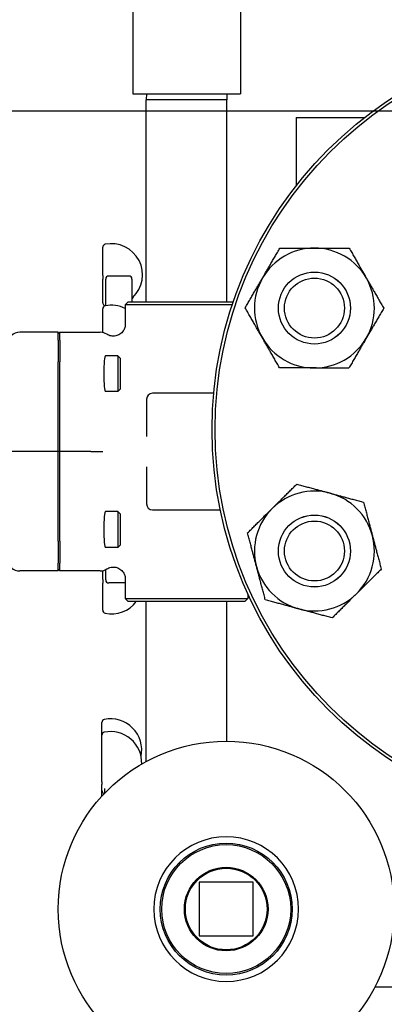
# Model space of a CAD drawing. Header units: inches. Extents: x 18 to 846, y -44 to 561.
# Tile 327 of 642: x 325.36 to 329.16, y 514.74 to 525.01. Entities that reach past the tile are written whole.
import ezdxf

# ---------------------------------------------------------------- set-up
doc = ezdxf.new("R2010")
doc.units = ezdxf.units.IN
doc.header["$LTSCALE"] = 24
doc.header["$MEASUREMENT"] = 0
doc.layers.add('Dimension (ANSI)', color=7, linetype='Continuous', lineweight=25)
doc.layers.add('Visible (ANSI)', color=7, linetype='Continuous', lineweight=30)
doc.styles.add('Note Text (ANSI)', font='tahoma.ttf')
doc.dimstyles.new('SB Fraction-16 (ANSI)', dxfattribs={"dimscale": 24, "dimtxt": 0.125, "dimasz": 0.098425, "dimexe": 0.125, "dimexo": 0.0625, "dimgap": 0.031496, "dimtad": 0, "dimtih": 1, "dimtoh": 1, "dimdec": 4, "dimrnd": 1e-08, "dimzin": 0, "dimdsep": 46, "dimlunit": 5, "dimtxsty": 'Note Text (ANSI)', "dimcen": 0.09, "dimdle": 0.393701, "dimclrd": 256, "dimclre": 256, "dimclrt": 256, "dimadec": 0, "dimazin": 3, "dimtfac": 0.96, "dimtofl": 0, "dimtmove": 0, "dimatfit": 3, "dimfxl": 1, "dimfrac": 2, "dimtolj": 1, "dimtzin": 12, "dimlwd": -1, "dimlwe": -1, "dimarcsym": 0})

# ---------------------------------------------------------------- blocks, each defined once
blk = doc.blocks.new('*D18')
at = {"layer": 'Defpoints', "color": 0, "transparency": 16777216}
for p in [(336.178, 524.056), (247.36, 404.056), (336.178, 404.056)]:
    blk.add_point(p, dxfattribs=at)
at = {"layer": 'Dimension (ANSI)', "transparency": 16777216}
for p, q in [((334.678, 524.056), (244.36, 524.056)), ((247.36, 521.694), (247.36, 466.375)), ((247.36, 406.419), (247.36, 461.738)), ((334.678, 404.056), (244.36, 404.056))]:
    blk.add_line(p, q, dxfattribs=at)
for points in [[(246.966, 521.694), (247.753, 521.694), (247.36, 524.056)], [(246.966, 406.419), (247.753, 406.419), (247.36, 404.056)]]:
    blk.add_solid(points, dxfattribs=at)
at = {"layer": 'Dimension (ANSI)', "transparency": 16777216, "insert": (244.292, 465.619), "char_height": 3, "attachment_point": 1, "style": 'Note Text (ANSI)'}
blk.add_mtext('\\A1;120', dxfattribs=at)

msp = doc.modelspace()

# ---------------------------------------------------------------- linework, layer by layer
at = {"layer": 'Visible (ANSI)'}
for p, q in [((326.53689, 526.11706), (326.53689, 524.23706)), ((327.65689, 526.11706), (327.65689, 524.23706)), ((326.53689, 524.23706), (327.65689, 524.23706)), ((326.67852, 524.23706), (326.67689, 524.17456)), ((327.51525, 524.23706), (327.51689, 524.17456)), ((327.51689, 524.17456), (326.67689, 524.17456)), ((326.67689, 522.06806), (326.67689, 524.17456)), ((327.51689, 522.06806), (327.51689, 524.17456)), ((328.23689, 523.98806), (328.94979, 523.98806)), ((328.23689, 523.98806), (328.23689, 523.27586)), ((326.22314, 522.34322), (326.22314, 522.63607)), ((326.22314, 522.34322), (326.22314, 522.30465)), ((326.22314, 522.05768), (326.22314, 522.30465)), ((326.25439, 522.02612), (326.25439, 522.30431)), ((326.49564, 522.33556), (326.28564, 522.33556)), ((326.52689, 522.30431), (326.52689, 522.06806)), ((326.48939, 522.06806), (326.45814, 522.03681)), ((327.57251, 522.03681), (326.45814, 522.03681)), ((326.45814, 522.03681), (326.45814, 521.83531)), ((326.48939, 522.06806), (327.58303, 522.06806)), ((326.22314, 521.74663), (326.22314, 521.99429)), ((325.75939, 521.74931), (325.35778, 521.74931)), ((325.77501, 521.74931), (325.75939, 521.73363)), ((325.75939, 521.66754), (325.75939, 521.74931)), ((325.77501, 521.66754), (325.77501, 521.74931)), ((325.77501, 521.74931), (326.19736, 521.74931)), ((325.75939, 521.66754), (325.75939, 521.44028)), ((325.77501, 521.66754), (325.77501, 521.44028)), ((325.75939, 520.50556), (325.75939, 521.44028)), ((325.77501, 520.50556), (325.77501, 521.44028)), ((326.38057, 521.50556), (326.2508, 521.50556)), ((326.38057, 521.50556), (326.38057, 521.13056)), ((326.40939, 521.47674), (326.38057, 521.50556)), ((326.40939, 521.15938), (326.40939, 521.47674)), ((326.38057, 521.13056), (326.2508, 521.13056)), ((326.40939, 521.15938), (326.38057, 521.13056)), ((327.3792, 521.11306), (326.74189, 521.11306)), ((326.67939, 521.05056), (326.67939, 520.66395)), ((325.75939, 520.50556), (325.25891, 520.50556)), ((325.77501, 520.50556), (325.75939, 520.50556)), ((325.75939, 519.57085), (325.75939, 520.50556)), ((325.77501, 519.57085), (325.77501, 520.50556)), ((326.09849, 520.50556), (325.77501, 520.50556)), ((326.09849, 520.50556), (326.2231, 520.50556)), ((326.67939, 520.34717), (326.67939, 519.96056)), ((326.38057, 519.88056), (326.2508, 519.88056)), ((326.38057, 519.88056), (326.38057, 519.50556)), ((326.40939, 519.85174), (326.38057, 519.88056)), ((326.74189, 519.89806), (327.4478, 519.89806)), ((326.40939, 519.53438), (326.40939, 519.85174)), ((325.75939, 519.57085), (325.75939, 519.34359)), ((325.77501, 519.57085), (325.77501, 519.34359)), ((326.38057, 519.50556), (326.2508, 519.50556)), ((326.40939, 519.53438), (326.38057, 519.50556)), ((325.75939, 519.26181), (325.35778, 519.26181)), ((325.75939, 519.26181), (325.75939, 519.34359)), ((325.77501, 519.26181), (325.75939, 519.2775)), ((325.77501, 519.26181), (325.77501, 519.34359)), ((326.19736, 519.26181), (325.77501, 519.26181)), ((326.22314, 519.17361), (326.22314, 519.26449)), ((326.25439, 519.16681), (326.25439, 519.27557)), ((326.22314, 519.17361), (326.22314, 519.13504)), ((326.45814, 519.17582), (326.45814, 518.97431)), ((326.22314, 518.85099), (326.22314, 519.13504)), ((326.45814, 519.13556), (326.28564, 519.13556)), ((326.45814, 518.97431), (327.73564, 518.97431)), ((326.48939, 518.94306), (326.45814, 518.97431)), ((327.70439, 518.94306), (327.73564, 518.97431)), ((327.73564, 519.01983), (327.73564, 518.97431)), ((327.70439, 518.94306), (326.48939, 518.94306)), ((326.67689, 517.27487), (326.67689, 518.94306)), ((327.51689, 517.48555), (327.51689, 518.94306)), ((326.21439, 517.54881), (326.21439, 517.68163)), ((326.21439, 517.06309), (326.21439, 517.54881)), ((326.21439, 517.06309), (326.21439, 517.03495)), ((326.21439, 516.97043), (326.21439, 517.03495)), ((326.21439, 516.91263), (326.21439, 516.97043)), ((326.24564, 516.94612), (326.24564, 516.99285)), ((327.22939, 516.01557), (327.22939, 515.45557)), ((327.78939, 516.01557), (327.22939, 516.01557)), ((327.78939, 515.45557), (327.78939, 516.01557)), ((327.22939, 515.45557), (327.78939, 515.45557)), ((334.54689, 514.92056), (329.05802, 514.92056))]:
    msp.add_line(p, q, dxfattribs=at)
for centre, radius in [((331.48689, 520.73556), 4.125), ((331.48689, 520.73556), 4.09375), ((328.42885, 522.00225), 0.37513), ((328.42885, 522.00225), 0.375), ((328.42885, 522.00225), 0.3125), ((328.42885, 519.46888), 0.37513), ((328.42885, 519.46888), 0.375), ((328.42885, 519.46888), 0.3125), ((327.50939, 515.73557), 1.75), ((327.50939, 515.73557), 0.6875), ((327.50939, 515.73557), 0.67188), ((327.50939, 515.73557), 0.43563), ((327.50939, 515.73557), 0.42529)]:
    msp.add_circle(centre, radius, dxfattribs=at)
for centre, radius, start, end in [((326.25439, 522.63607), 0.03125, 101.536959, 180), ((326.31314, 522.34825), 0.325, 313.449842, 101.536959), ((328.42885, 522.00225), 0.625, 89.836782, 149.836782), ((328.42885, 522.00225), 0.625, 29.836782, 89.836782), ((326.28564, 522.30431), 0.03125, 90, 180), ((326.49564, 522.30431), 0.03125, 0, 90), ((328.42885, 522.00225), 0.625, 149.836782, 209.836782), ((328.42885, 522.00225), 0.625, 329.836782, 29.836782), ((326.25439, 522.05768), 0.03125, 180, 240), ((326.22314, 522.00356), 0.03125, 42.056698, 60), ((326.31314, 521.70648), 0.325, 63.502815, 101.536959), ((326.55814, 522.08962), 0.03125, 133.449842, 180), ((326.25439, 521.99429), 0.03125, 101.536959, 180), ((328.42885, 522.00225), 0.625, 209.836782, 269.836782), ((328.42885, 522.00225), 0.625, 269.836782, 329.836782), ((326.74189, 521.05056), 0.0625, 90, 180), ((328.42885, 519.46888), 0.625, 74.836782, 134.836782), ((328.42885, 519.46888), 0.625, 14.836782, 74.836782), ((326.74189, 519.96056), 0.0625, 180, 270), ((328.42885, 519.46888), 0.625, 134.836782, 194.836782), ((328.42885, 519.46888), 0.625, 314.836782, 14.836782), ((328.42885, 519.46888), 0.625, 194.836782, 254.836782), ((326.28564, 519.16681), 0.03125, 180, 270), ((328.42885, 519.46888), 0.625, 254.836782, 314.836782), ((326.25439, 518.85099), 0.03125, 180, 258.463041), ((326.31314, 519.13881), 0.325, 258.463041, 322.965536), ((326.30439, 517.39381), 0.325, 348.209299, 101.536959), ((326.24564, 517.68163), 0.03125, 101.536959, 180), ((326.24564, 517.54881), 0.03125, 101.536959, 180), ((326.30439, 517.26099), 0.325, 357.720109, 101.536959), ((326.24564, 516.97043), 0.03125, 180, 240), ((326.21439, 516.9163), 0.03125, 42.599626, 60), ((327.50939, 515.73557), 0.7542, 0, 180), ((327.50939, 515.73557), 0.7542, 180, 0)]:
    msp.add_arc(centre, radius, start, end, dxfattribs=at)
for centre, major_axis, ratio, start_param, end_param in [((325.3577, 521.62384), (0.01094, 0.125), 0.99616574, 0.08693355, 1.57079633), ((326.19641, 521.62384), (0.08906, 0.08906), 0.99243251, 0.20604698, 0.78160007), ((326.2508, 521.31806), (0, 0.1875), 0.08748866, 0, 3.14159265), ((326.2508, 519.69306), (0, 0.1875), 0.08748866, 0, 3.14159265), ((325.3577, 519.38729), (0.01094, -0.125), 0.99616574, 4.71238898, 6.19625176), ((326.19641, 519.38729), (0.08906, -0.08906), 0.99243251, 5.50158524, 6.07713833)]:
    msp.add_ellipse(centre, major_axis=major_axis, ratio=ratio, start_param=start_param, end_param=end_param, dxfattribs=at)
for points in [[(327.88847, 522.31629), (327.97262, 522.46108), (328.06978, 522.62827)], [(328.06978, 522.62827), (328.26316, 522.62772), (328.43063, 522.62724)], [(328.43063, 522.62724), (328.59809, 522.62677), (328.79147, 522.62621)], [(328.79147, 522.62621), (328.88768, 522.45847), (328.971, 522.3132)], [(327.70716, 522.0043), (327.80433, 522.17149), (327.88847, 522.31629)], [(328.971, 522.3132), (329.05432, 522.16793), (329.15053, 522.00019)], [(327.88669, 521.69129), (327.80337, 521.83656), (327.70716, 522.0043)], [(329.15053, 522.00019), (329.05337, 521.833), (328.96922, 521.6882)], [(328.06622, 521.37828), (327.97001, 521.54602), (327.88669, 521.69129)], [(328.96922, 521.6882), (328.88507, 521.54341), (328.78791, 521.37622)], [(328.42707, 521.37725), (328.2596, 521.37772), (328.06622, 521.37828)], [(328.78791, 521.37622), (328.59453, 521.37677), (328.42707, 521.37725)], [(327.98817, 519.91208), (328.10692, 520.03016), (328.24405, 520.16651)], [(328.24405, 520.16651), (328.43069, 520.11593), (328.59233, 520.07212)], [(328.59233, 520.07212), (328.75397, 520.02832), (328.94061, 519.97774)], [(328.94061, 519.97774), (328.99013, 519.79081), (329.03301, 519.62892)], [(327.73228, 519.65765), (327.86941, 519.794), (327.98817, 519.91208)], [(327.82468, 519.30884), (327.7818, 519.47072), (327.73228, 519.65765)], [(329.03301, 519.62892), (329.07589, 519.46704), (329.12541, 519.28011)], [(327.91708, 518.96003), (327.86757, 519.14695), (327.82468, 519.30884)], [(329.12541, 519.28011), (328.98828, 519.14376), (328.86953, 519.02568)], [(328.26537, 518.86564), (328.10373, 518.90945), (327.91708, 518.96003)], [(328.86953, 519.02568), (328.75077, 518.9076), (328.61365, 518.77125)], [(328.61365, 518.77125), (328.427, 518.82184), (328.26537, 518.86564)]]:
    msp.add_rational_spline(points, [1, 1.0379548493, 1], degree=2, dxfattribs=at)
for points, knots in [([(326.45814, 521.83531), (326.45814, 521.83519), (326.45814, 521.83508), (326.4581, 521.82246), (326.45624, 521.81001), (326.44896, 521.78608), (326.44358, 521.77471), (326.4276, 521.7508), (326.41605, 521.73916), (326.38924, 521.72105), (326.37428, 521.71472), (326.34269, 521.70815), (326.32639, 521.70801), (326.29447, 521.71402), (326.27918, 521.72018), (326.2655, 521.7291)], [-0.000867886, -0.000867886, -0.000867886, -0.000867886, 0, 0, 0.095315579, 0.095315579, 0.190622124, 0.190622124, 0.314439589, 0.314439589, 0.437216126, 0.437216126, 0.560399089, 0.560399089, 0.684837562, 0.684837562, 0.684837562, 0.684837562]), ([(326.2655, 519.28203), (326.27918, 519.29095), (326.29447, 519.29711), (326.32639, 519.30312), (326.34269, 519.30297), (326.37428, 519.2964), (326.38924, 519.29007), (326.41605, 519.27196), (326.4276, 519.26032), (326.44358, 519.23642), (326.44896, 519.22505), (326.45624, 519.20111), (326.4581, 519.18867), (326.45814, 519.17605), (326.45814, 519.17593), (326.45814, 519.17582)], [0, 0, 0, 0, 0.124409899, 0.124409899, 0.247564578, 0.247564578, 0.370312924, 0.370312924, 0.494101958, 0.494101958, 0.589386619, 0.589386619, 0.684680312, 0.684680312, 0.685547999, 0.685547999, 0.685547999, 0.685547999])]:
    msp.add_open_spline(points, degree=3, knots=knots, dxfattribs=at)

# ---------------------------------------------------------------- dimensions: what is measured, and where the dimension line sits
at = {"layer": 'Dimension (ANSI)'}
dim = msp.add_linear_dim(base=(247.35953, 404.0563), p1=(336.17843, 524.0563), p2=(336.17843, 404.0563), angle=90, dimstyle='SB Fraction-16 (ANSI)', override={"dimgap": 0.031496, "dimdec": 4, "dimtol": 0, "dimlim": 0, "dimtp": 0, "dimtm": 0, "dimtdec": 2, "dimatfit": 1}, dxfattribs=at)
dim.commit()
dim.dimension.update_dxf_attribs({"geometry": '*D18', "text_midpoint": (247.35953, 464.0563), "dimtype": 160})

doc.saveas('drawing.dxf')
